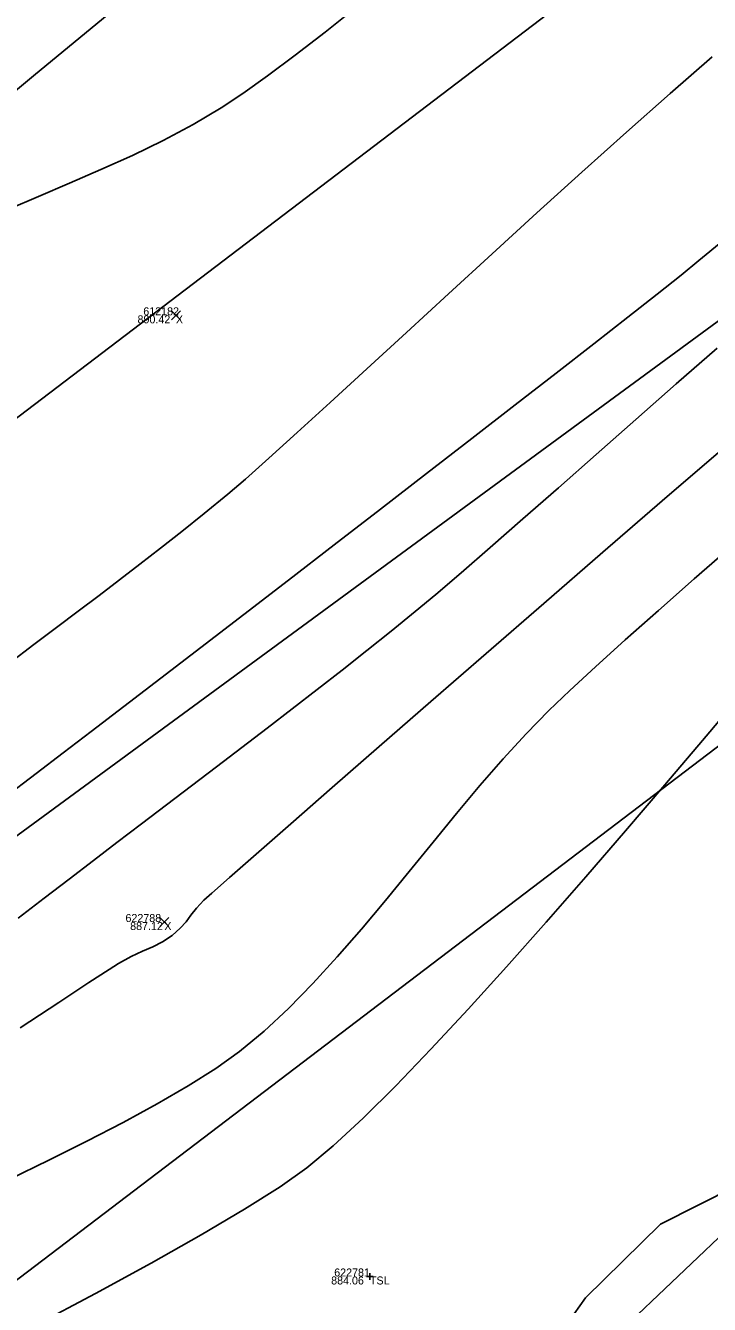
# Model space of a CAD drawing. Extents: x 1957117 to 1971063, y 701601 to 715861.
# Drawn here: x 1967530.9 to 1967560.8, y 710055.3 to 710111.2 of the extents above; entities that cross this region are included whole.
import ezdxf

# ---------------------------------------------------------------- set-up
doc = ezdxf.new("R2010")
doc.units = 0
for name, color, linetype in [('AP_X_Lights', 7, 'Continuous'), ('DT_X_Contour_Major', 7, 'Continuous'), ('DT_X_Contour_Minor', 7, 'Continuous'), ('DT_X_TIN_Hull', 7, 'Continuous'), ('GE_X_CL_20', 7, 'Continuous'), ('PV_P_Drive', 7, 'Continuous'), ('PV_P_Shoulder', 7, 'Continuous'), ('RS_Raster1', 7, 'Continuous'), ('RW_X_Esmt_RR', 7, 'Continuous'), ('RW_X_Fee_RW', 7, 'Continuous'), ('SC_Scratch1', 7, 'Continuous'), ('SC_Shading5', 7, 'Continuous'), ('VG_X_Tree_Line_Rt', 7, 'Continuous')]:
    doc.layers.add(name, color=color, linetype=linetype)

msp = doc.modelspace()

# ---------------------------------------------------------------- linework, layer by layer
at = {"layer": 'AP_X_Lights'}
for p, q in [((1967537.315, 710098.375), (1967537.703, 710098.765)), ((1967537.315, 710098.765), (1967537.703, 710098.375)), ((1967536.807, 710071.84), (1967537.195, 710072.23)), ((1967536.807, 710072.23), (1967537.195, 710071.84))]:
    msp.add_line(p, q, dxfattribs=at)
at = {"layer": 'DT_X_Contour_Major'}
for points in [[(1967545.419, 710112.058), (1967544.031, 710110.96), (1967542.723, 710109.951), (1967541.516, 710109.049), (1967540.431, 710108.275), (1967539.487, 710107.645), (1967538.26, 710106.916), (1967536.959, 710106.224), (1967535.609, 710105.567), (1967534.232, 710104.942), (1967532.855, 710104.344), (1967531.502, 710103.771), (1967530.196, 710103.219)], [(1967545.419, 710112.058), (1967544.031, 710110.96), (1967542.723, 710109.951), (1967541.516, 710109.049), (1967540.431, 710108.275), (1967539.487, 710107.645), (1967538.26, 710106.916), (1967536.959, 710106.224), (1967535.609, 710105.567), (1967534.232, 710104.942), (1967532.855, 710104.344), (1967531.502, 710103.771), (1967530.196, 710103.219)], [(1967530.224, 710083.356), (1967531.291, 710084.167), (1967532.291, 710084.922), (1967533.24, 710085.636), (1967534.153, 710086.324), (1967535.047, 710087.002), (1967535.938, 710087.685), (1967536.841, 710088.386), (1967537.772, 710089.121), (1967538.748, 710089.906), (1967539.783, 710090.755), (1967540.55, 710091.412), (1967541.571, 710092.319), (1967542.816, 710093.445), (1967544.255, 710094.758), (1967545.857, 710096.229), (1967547.593, 710097.824), (1967549.433, 710099.514), (1967551.346, 710101.266), (1967553.302, 710103.051), (1967555.272, 710104.835), (1967557.224, 710106.589), (1967559.13, 710108.28), (1967560.959, 710109.879)], [(1967530.224, 710083.356), (1967531.291, 710084.167), (1967532.291, 710084.922), (1967533.24, 710085.636), (1967534.153, 710086.324), (1967535.047, 710087.002), (1967535.938, 710087.685), (1967536.841, 710088.386), (1967537.772, 710089.121), (1967538.748, 710089.906), (1967539.783, 710090.755), (1967540.55, 710091.412), (1967541.571, 710092.319), (1967542.816, 710093.445), (1967544.255, 710094.758), (1967545.857, 710096.229), (1967547.593, 710097.824), (1967549.433, 710099.514), (1967551.346, 710101.266), (1967553.302, 710103.051), (1967555.272, 710104.835), (1967557.224, 710106.589), (1967559.13, 710108.28), (1967560.959, 710109.879)], [(1967531.359, 710054.384), (1967533.99, 710055.787), (1967536.423, 710057.117), (1967538.612, 710058.353), (1967540.508, 710059.474), (1967542.066, 710060.459), (1967543.237, 710061.289), (1967544.39, 710062.249), (1967545.694, 710063.455), (1967547.127, 710064.873), (1967548.666, 710066.472), (1967550.29, 710068.218), (1967551.975, 710070.08), (1967553.7, 710072.025), (1967555.443, 710074.019), (1967557.18, 710076.031), (1967558.889, 710078.029), (1967560.549, 710079.979), (1967562.137, 710081.85)], [(1967531.359, 710054.384), (1967533.99, 710055.787), (1967536.423, 710057.117), (1967538.612, 710058.353), (1967540.508, 710059.474), (1967542.066, 710060.459), (1967543.237, 710061.289), (1967544.39, 710062.249), (1967545.694, 710063.455), (1967547.127, 710064.873), (1967548.666, 710066.472), (1967550.29, 710068.218), (1967551.975, 710070.08), (1967553.7, 710072.025), (1967555.443, 710074.019), (1967557.18, 710076.031), (1967558.889, 710078.029), (1967560.549, 710079.979), (1967562.137, 710081.85)]]:
    msp.add_lwpolyline(points, dxfattribs=at)
at = {"layer": 'DT_X_Contour_Minor'}
for points in [[(1967488.928, 710078.998), (1967490.936, 710080.319), (1967493.098, 710081.738), (1967495.379, 710083.234), (1967497.744, 710084.784), (1967500.155, 710086.367), (1967502.579, 710087.961), (1967504.979, 710089.544), (1967507.319, 710091.094), (1967509.564, 710092.589), (1967511.677, 710094.007), (1967513.625, 710095.327), (1967515.37, 710096.527), (1967516.877, 710097.584), (1967518.11, 710098.476), (1967519.398, 710099.453), (1967520.949, 710100.662), (1967522.723, 710102.073), (1967524.682, 710103.65), (1967526.787, 710105.361), (1967529.001, 710107.172), (1967531.284, 710109.05), (1967533.598, 710110.961), (1967535.905, 710112.872)], [(1967488.928, 710078.998), (1967490.936, 710080.319), (1967493.098, 710081.738), (1967495.379, 710083.234), (1967497.744, 710084.784), (1967500.155, 710086.367), (1967502.579, 710087.961), (1967504.979, 710089.544), (1967507.319, 710091.094), (1967509.564, 710092.589), (1967511.677, 710094.007), (1967513.625, 710095.327), (1967515.37, 710096.527), (1967516.877, 710097.584), (1967518.11, 710098.476), (1967519.398, 710099.453), (1967520.949, 710100.662), (1967522.723, 710102.073), (1967524.682, 710103.65), (1967526.787, 710105.361), (1967529.001, 710107.172), (1967531.284, 710109.05), (1967533.598, 710110.961), (1967535.905, 710112.872)], [(1967529.979, 710077.459), (1967531.395, 710078.535), (1967532.573, 710079.432), (1967533.798, 710080.367), (1967535.232, 710081.465), (1967536.843, 710082.7), (1967538.601, 710084.049), (1967540.474, 710085.488), (1967542.429, 710086.992), (1967544.436, 710088.537), (1967546.462, 710090.1), (1967548.477, 710091.656), (1967550.449, 710093.181), (1967552.346, 710094.651), (1967554.136, 710096.042), (1967555.789, 710097.329), (1967557.272, 710098.489), (1967558.554, 710099.497), (1967559.604, 710100.329), (1967560.389, 710100.962), (1967561.437, 710101.834)], [(1967529.979, 710077.459), (1967531.395, 710078.535), (1967532.573, 710079.432), (1967533.798, 710080.367), (1967535.232, 710081.465), (1967536.843, 710082.7), (1967538.601, 710084.049), (1967540.474, 710085.488), (1967542.429, 710086.992), (1967544.436, 710088.537), (1967546.462, 710090.1), (1967548.477, 710091.656), (1967550.449, 710093.181), (1967552.346, 710094.651), (1967554.136, 710096.042), (1967555.789, 710097.329), (1967557.272, 710098.489), (1967558.554, 710099.497), (1967559.604, 710100.329), (1967560.389, 710100.962), (1967561.437, 710101.834)], [(1967530.609, 710072.207), (1967531.74, 710073.073), (1967532.84, 710073.916), (1967533.903, 710074.73), (1967534.922, 710075.508), (1967536.004, 710076.332), (1967537.094, 710077.16), (1967538.19, 710077.992), (1967539.29, 710078.828), (1967540.392, 710079.667), (1967541.494, 710080.51), (1967542.593, 710081.355), (1967543.688, 710082.203), (1967544.776, 710083.054), (1967545.856, 710083.906), (1967546.925, 710084.76), (1967547.982, 710085.616), (1967548.879, 710086.363), (1967549.98, 710087.305), (1967551.259, 710088.413), (1967552.689, 710089.664), (1967554.244, 710091.031), (1967555.898, 710092.488), (1967557.624, 710094.009), (1967559.396, 710095.569), (1967561.188, 710097.141)], [(1967530.609, 710072.207), (1967531.74, 710073.073), (1967532.84, 710073.916), (1967533.903, 710074.73), (1967534.922, 710075.508), (1967536.004, 710076.332), (1967537.094, 710077.16), (1967538.19, 710077.992), (1967539.29, 710078.828), (1967540.392, 710079.667), (1967541.494, 710080.51), (1967542.593, 710081.355), (1967543.688, 710082.203), (1967544.776, 710083.054), (1967545.856, 710083.906), (1967546.925, 710084.76), (1967547.982, 710085.616), (1967548.879, 710086.363), (1967549.98, 710087.305), (1967551.259, 710088.413), (1967552.689, 710089.664), (1967554.244, 710091.031), (1967555.898, 710092.488), (1967557.624, 710094.009), (1967559.396, 710095.569), (1967561.188, 710097.141)], [(1967530.699, 710067.407), (1967532.39, 710068.522), (1967533.703, 710069.386), (1967534.588, 710069.964), (1967534.995, 710070.224), (1967535.558, 710070.528), (1967536.05, 710070.754), (1967536.495, 710070.951), (1967536.917, 710071.167), (1967537.34, 710071.451), (1967537.698, 710071.762), (1967537.952, 710072.047), (1967538.166, 710072.33), (1967538.406, 710072.636), (1967538.735, 710072.989), (1967539.075, 710073.295), (1967539.852, 710073.982), (1967541.021, 710075.009), (1967542.534, 710076.335), (1967544.344, 710077.916), (1967546.403, 710079.712), (1967548.664, 710081.681), (1967551.08, 710083.781), (1967553.603, 710085.97), (1967556.186, 710088.208), (1967558.782, 710090.451), (1967561.344, 710092.658)], [(1967530.699, 710067.407), (1967532.39, 710068.522), (1967533.703, 710069.386), (1967534.588, 710069.964), (1967534.995, 710070.224), (1967535.558, 710070.528), (1967536.05, 710070.754), (1967536.495, 710070.951), (1967536.917, 710071.167), (1967537.34, 710071.451), (1967537.698, 710071.762), (1967537.952, 710072.047), (1967538.166, 710072.33), (1967538.406, 710072.636), (1967538.735, 710072.989), (1967539.075, 710073.295), (1967539.852, 710073.982), (1967541.021, 710075.009), (1967542.534, 710076.335), (1967544.344, 710077.916), (1967546.403, 710079.712), (1967548.664, 710081.681), (1967551.08, 710083.781), (1967553.603, 710085.97), (1967556.186, 710088.208), (1967558.782, 710090.451), (1967561.344, 710092.658)], [(1967530.222, 710060.779), (1967531.944, 710061.617), (1967533.612, 710062.449), (1967535.203, 710063.271), (1967536.692, 710064.079), (1967538.052, 710064.868), (1967539.259, 710065.633), (1967540.289, 710066.37), (1967541.363, 710067.261), (1967542.434, 710068.26), (1967543.501, 710069.349), (1967544.563, 710070.511), (1967545.621, 710071.727), (1967546.673, 710072.98), (1967547.718, 710074.252), (1967548.756, 710075.525), (1967549.786, 710076.781), (1967550.808, 710078.002), (1967551.821, 710079.172), (1967552.824, 710080.271), (1967553.817, 710081.282), (1967554.733, 710082.155), (1967555.858, 710083.193), (1967557.162, 710084.371), (1967558.613, 710085.665), (1967560.182, 710087.047), (1967561.839, 710088.494)], [(1967530.222, 710060.779), (1967531.944, 710061.617), (1967533.612, 710062.449), (1967535.203, 710063.271), (1967536.692, 710064.079), (1967538.052, 710064.868), (1967539.259, 710065.633), (1967540.289, 710066.37), (1967541.363, 710067.261), (1967542.434, 710068.26), (1967543.501, 710069.349), (1967544.563, 710070.511), (1967545.621, 710071.727), (1967546.673, 710072.98), (1967547.718, 710074.252), (1967548.756, 710075.525), (1967549.786, 710076.781), (1967550.808, 710078.002), (1967551.821, 710079.172), (1967552.824, 710080.271), (1967553.817, 710081.282), (1967554.733, 710082.155), (1967555.858, 710083.193), (1967557.162, 710084.371), (1967558.613, 710085.665), (1967560.182, 710087.047), (1967561.839, 710088.494)]]:
    msp.add_lwpolyline(points, dxfattribs=at)
at = {"layer": 'DT_X_TIN_Hull'}
msp.add_lwpolyline([(1967085.547, 709715.349), (1967125.288, 709742.888), (1967201.922, 709789.858), (1967241.236, 709818.165), (1967322.211, 709876.642), (1967362.318, 709905.771), (1967392.475, 709930.269), (1967431.715, 709958.84), (1967471.128, 709988.987), (1967511.322, 710018.762), (1967554.325, 710051.667), (1967587.708, 710083.338), (1967628.088, 710112.408), (1967711.181, 710172.474), (1967750.978, 710202.551), (1967790.701, 710237.171), (1967830.563, 710265.437)], dxfattribs=at)
at = {"layer": 'GE_X_CL_20'}
msp.add_lwpolyline([(1968438.508, 710785.011), (1967254.18, 709883.777)], dxfattribs=at)
at = {"layer": 'PV_P_Drive'}
for p, q in [((1967545.997, 710056.679), (1967545.997, 710056.387)), ((1967545.851, 710056.533), (1967546.143, 710056.533)), ((1967545.997, 710056.533), (1967545.997, 710056.533))]:
    msp.add_line(p, q, dxfattribs=at)
at = {"layer": 'RW_X_Esmt_RR'}
msp.add_line((1967272.347, 709859.903), (1968456.675, 710761.138), dxfattribs=at)
at = {"layer": 'RW_X_Fee_RW'}
msp.add_lwpolyline([(1963881.046, 707276.431), (1964172.578, 707701.964), (1964668.324, 708419.582), (1964735.207, 708501.875), (1964966.496, 708718.802), (1965107.468, 708816.338), (1965585.552, 709094.216), (1966091.861, 709326.705), (1966247.281, 709386.816), (1966633.174, 709551.737), (1966943.202, 709670.565), (1967172.032, 709812.662), (1967935.697, 710373.174), (1968346.714, 710683.963), (1968484.345, 710796.182), (1968743.632, 711067.038), (1968903.937, 711275.819), (1969041.222, 711501.316), (1969638.166, 712572.015), (1970019.077, 713196.718)], dxfattribs=at)
at = {"layer": 'SC_Shading5'}
for points in [[(1963589.678, 706586.994), (1963626.625, 706689.548), (1963651.76, 706746.832), (1963668.09, 706778.596), (1963682.768, 706805.402), (1963734.424, 706911.594), (1963826.849, 707116.717), (1963877.258, 707215.645), (1963964.981, 707354.472), (1964070.526, 707509.355), (1964132.574, 707601.994), (1964163.9, 707642.169), (1964191.2, 707685.167), (1964278.98, 707807.131), (1964326.11, 707874.364), (1964396.427, 707968.962), (1964508.519, 708133.679), (1964655.588, 708336.552), (1964745.319, 708429.172), (1964840.327, 708522.317), (1964988.178, 708660.245), (1965089.796, 708739.041), (1965251.743, 708835.216), (1965415.807, 708922.048), (1965866.2, 709149.38), (1966173.543, 709294.131), (1966283.627, 709338.196), (1966534.003, 709419.214), (1966689.084, 709471.266), (1967008.468, 709641.817), (1967166.677, 709750.124), (1967422.113, 709931.083), (1967818.707, 710198.831), (1968187.021, 710459.852), (1968360.589, 710592.493), (1968496.543, 710707.847), (1968606.427, 710809.378), (1968733.391, 710937.091), (1968807.28, 711025.4), (1968843.008, 711077.094), (1968863.233, 711106.099), (1968909.747, 711171.311), (1968974.133, 711279.559), (1969130.932, 711546.915), (1969247.433, 711744.686), (1969402.714, 712016.424), (1969505.287, 712191.789), (1969666.311, 712460.805), (1969771.586, 712639.896), (1969880.058, 712820.917), (1969964.994, 712955.706), (1969990.005, 713000.084), (1970030.065, 713068.479)], [(1963609.915, 706579.703), (1963646.615, 706681.572), (1963671.193, 706737.585), (1963687.092, 706768.511), (1963701.884, 706795.526), (1963753.906, 706902.469), (1963846.249, 707107.41), (1963895.973, 707204.994), (1963982.966, 707342.667), (1964088.35, 707497.312), (1964150.015, 707589.379), (1964181.502, 707629.761), (1964209.024, 707673.109), (1964296.517, 707794.674), (1964343.552, 707861.772), (1964413.958, 707956.489), (1964526.123, 708121.313), (1964672.104, 708322.686), (1964760.576, 708414.006), (1964855.195, 708506.77), (1965002.134, 708643.847), (1965101.925, 708721.226), (1965262.272, 708816.451), (1965425.685, 708902.939), (1965875.63, 709130.044), (1966182.13, 709274.398), (1966290.944, 709317.954), (1966540.737, 709398.785), (1966697.632, 709451.445), (1967019.644, 709623.399), (1967178.971, 709732.471), (1967434.35, 709913.39), (1967830.945, 710181.14), (1968199.774, 710442.525), (1968374.086, 710575.735), (1968510.806, 710691.739), (1968621.36, 710793.889), (1968749.296, 710922.58), (1968824.413, 711012.355), (1968860.678, 711064.827), (1968880.812, 711093.701), (1968927.778, 711159.547), (1968992.655, 711268.62), (1969149.476, 711536.015), (1969266.039, 711733.891), (1969421.336, 712005.657), (1969523.8, 712180.835), (1969684.812, 712449.831), (1969790.084, 712628.917), (1969898.385, 712809.653), (1969983.474, 712944.685), (1970008.657, 712989.367), (1970048.626, 713057.607)]]:
    msp.add_spline(points, degree=3, dxfattribs=at)
at = {"layer": 'VG_X_Tree_Line_Rt'}
msp.add_lwpolyline([(1967498.934, 710021.363), (1967503.343, 710029.492), (1967508.032, 710031.414), (1967513.383, 710033.508), (1967521.289, 710037.775), (1967529.121, 710040.777), (1967533.076, 710041.871), (1967538.662, 710044.248), (1967544.927, 710047.468), (1967548.943, 710048.451), (1967550.421, 710049.989), (1967553.941, 710053.496), (1967555.429, 710055.594), (1967558.701, 710058.821), (1967562, 710060.489), (1967564.338, 710062.09), (1967565.366, 710064.458), (1967566.234, 710066.525), (1967570.676, 710071.173), (1967577.969, 710075.479), (1967586.557, 710077.312), (1967594.409, 710075.713)], dxfattribs=at)

# ---------------------------------------------------------------- texts
at = {"layer": 'PV_P_Shoulder'}
for s, p in [('890.42', (1967535.831, 710098.22)), ('887.12', (1967535.508, 710071.685)), ('884.06', (1967544.3, 710056.183))]:
    msp.add_text(s, height=0.35, dxfattribs=at).set_placement(p)
at = {"layer": 'RS_Raster1'}
for s, p in [('612182', (1967536.082, 710098.57)), ('622788', (1967535.303, 710072.035)), ('622781', (1967544.434, 710056.533))]:
    msp.add_text(s, height=0.35, dxfattribs=at).set_placement(p)
at = {"layer": 'SC_Scratch1'}
for s, p in [('X', (1967537.509, 710098.22)), ('X', (1967537.001, 710071.685)), ('TSL', (1967545.997, 710056.183))]:
    msp.add_text(s, height=0.35, dxfattribs=at).set_placement(p)

doc.saveas('drawing.dxf')
